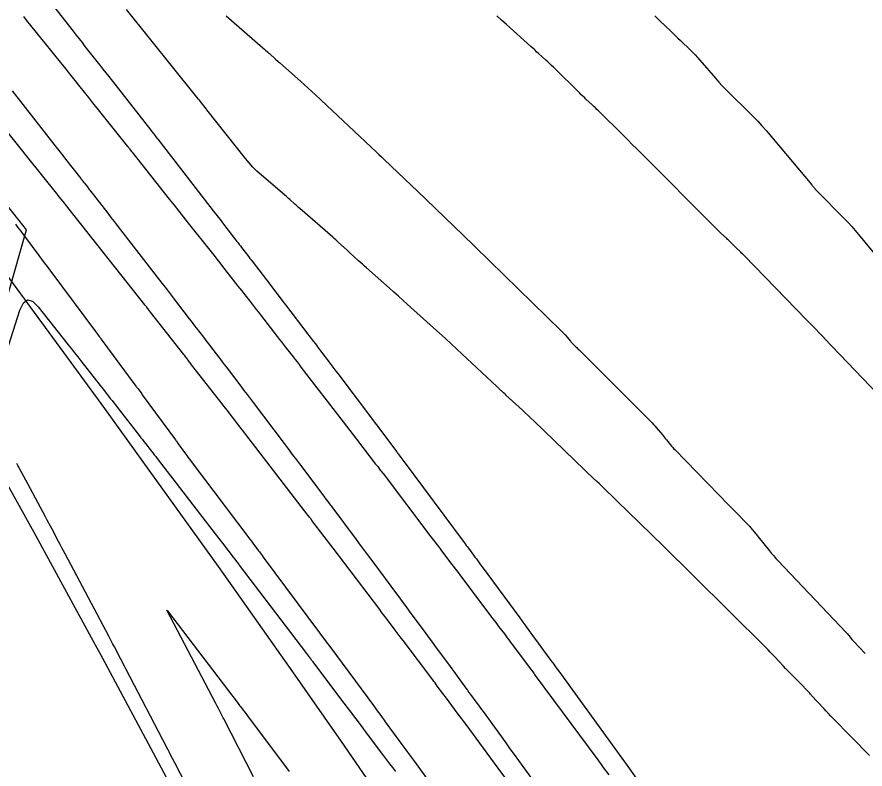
# Model space of a CAD drawing. Extents: x 954385 to 988206, y 1868364 to 1924553.
# Drawn here: x 957666.37 to 957706.21, y 1920006.48 to 1920041.81 of the extents above; entities that cross this region are included whole.
import ezdxf

# ---------------------------------------------------------------- set-up
doc = ezdxf.new("R2010")
doc.units = 0
for name, color, linetype in [('16', 7, 'Continuous'), ('24', 7, 'Continuous'), ('6', 7, 'Continuous'), ('7', 7, 'Continuous'), ('Default', 7, 'Continuous')]:
    doc.layers.add(name, color=color, linetype=linetype)

msp = doc.modelspace()

# ---------------------------------------------------------------- linework, layer by layer
at = {"layer": '16'}
for points in [[(957629.771, 1920091.087), (957669.002, 1920041.144), (957669.142, 1920040.966), (957669.282, 1920040.788), (957669.422, 1920040.61), (957669.561, 1920040.432), (957670.12, 1920039.721), (957670.26, 1920039.543), (957670.4, 1920039.365), (957670.539, 1920039.187), (957670.679, 1920039.009), (957672.651, 1920036.495), (957672.682, 1920036.456), (957672.712, 1920036.417), (957672.743, 1920036.378), (957672.774, 1920036.338), (957672.944, 1920036.119), (957672.983, 1920036.07), (957673.047, 1920035.987), (957673.073, 1920035.954), (957673.086, 1920035.938), (957675.584, 1920032.71), (957675.706, 1920032.551), (957675.829, 1920032.393), (957675.951, 1920032.235), (957676.074, 1920032.077), (957676.697, 1920031.272), (957676.753, 1920031.2), (957676.809, 1920031.127), (957676.865, 1920031.055), (957676.921, 1920030.982), (957677.145, 1920030.691), (957677.2, 1920030.618), (957677.256, 1920030.545), (957677.312, 1920030.472), (957677.368, 1920030.399), (957678.294, 1920029.191), (957678.466, 1920028.966), (957678.639, 1920028.74), (957678.811, 1920028.514), (957678.984, 1920028.288), (957680.034, 1920026.908), (957680.083, 1920026.843), (957680.133, 1920026.778), (957680.182, 1920026.713), (957680.232, 1920026.648), (957680.43, 1920026.388), (957680.48, 1920026.323), (957680.529, 1920026.258), (957680.579, 1920026.193), (957680.628, 1920026.127), (957681.072, 1920025.539), (957681.163, 1920025.419), (957681.253, 1920025.299), (957681.343, 1920025.18), (957681.434, 1920025.06), (957684.162, 1920021.439), (957684.191, 1920021.401), (957684.22, 1920021.363), (957684.249, 1920021.324), (957684.278, 1920021.286), (957684.45, 1920021.056), (957684.493, 1920020.998), (957684.503, 1920020.984), (957687.371, 1920017.128), (957687.422, 1920017.059), (957687.473, 1920016.99), (957687.524, 1920016.922), (957687.575, 1920016.853), (957687.814, 1920016.532), (957687.847, 1920016.487), (957687.881, 1920016.441), (957687.915, 1920016.396), (957687.948, 1920016.351), (957688.082, 1920016.169), (957688.149, 1920016.078), (957688.216, 1920015.987), (957689.983, 1920013.585), (957690.128, 1920013.388), (957690.272, 1920013.192), (957690.416, 1920012.995), (957690.56, 1920012.798), (957691.401, 1920011.647), (957691.446, 1920011.586), (957691.501, 1920011.51), (957691.524, 1920011.48), (957691.535, 1920011.464), (957691.696, 1920011.243), (957691.757, 1920011.158), (957691.818, 1920011.074), (957695.108, 1920006.531), (957695.142, 1920006.484), (957695.767, 1920005.615)], [(957701.67, 1919975.078), (957698.897, 1919980.408), (957697.222, 1919983.589), (957696.064, 1919985.772), (957692.979, 1919990.99), (957692.391, 1919991.881), (957689.623, 1919996.044), (957687.054, 1919999.866), (957686.235, 1920001.075), (957682.789, 1920006.066), (957681.608, 1920007.774), (957679.329, 1920011.043), (957676.096, 1920015.629), (957675.836, 1920015.996), (957672.301, 1920020.917), (957670.493, 1920023.415), (957668.742, 1920025.818), (957665.151, 1920030.693), (957664.817, 1920031.143), (957661.513, 1920035.533), (957659.078, 1920039.038), (957653.4, 1920047.27)], [(957676.194, 1920041.872), (957676.45, 1920041.647), (957678.156, 1920040.159), (957678.19, 1920040.129), (957678.224, 1920040.099), (957678.257, 1920040.068), (957678.291, 1920040.038), (957678.449, 1920039.892), (957678.47, 1920039.873), (957678.49, 1920039.854), (957678.511, 1920039.835), (957678.532, 1920039.817), (957678.616, 1920039.743), (957678.658, 1920039.706), (957678.7, 1920039.669), (957679.7, 1920038.784), (957679.873, 1920038.63), (957680.044, 1920038.475), (957680.215, 1920038.318), (957680.384, 1920038.16), (957683.249, 1920035.463), (957683.28, 1920035.435), (957683.311, 1920035.406), (957683.342, 1920035.378), (957683.373, 1920035.35), (957683.497, 1920035.237), (957683.528, 1920035.209), (957683.559, 1920035.18), (957683.589, 1920035.152), (957683.62, 1920035.123), (957685.547, 1920033.283), (957685.581, 1920033.25), (957687.803, 1920031.115), (957687.811, 1920031.107), (957687.819, 1920031.099), (957687.827, 1920031.09), (957687.835, 1920031.081), (957687.865, 1920031.046), (957687.872, 1920031.038), (957687.88, 1920031.029), (957687.888, 1920031.021), (957687.896, 1920031.012), (957691.934, 1920027.076), (957691.98, 1920027.029), (957692.026, 1920026.981), (957692.07, 1920026.932), (957692.114, 1920026.882), (957692.366, 1920026.583), (957692.389, 1920026.555), (957692.396, 1920026.548), (957692.403, 1920026.54), (957692.623, 1920026.321), (957692.661, 1920026.283), (957692.699, 1920026.246), (957692.737, 1920026.208), (957692.775, 1920026.17), (957696.13, 1920022.818), (957696.2, 1920022.747), (957696.268, 1920022.674), (957696.335, 1920022.599), (957696.399, 1920022.523), (957696.687, 1920022.175), (957696.734, 1920022.117), (957696.782, 1920022.059), (957696.83, 1920022.002), (957696.877, 1920021.944), (957697.067, 1920021.712), (957697.115, 1920021.655), (957697.164, 1920021.598), (957697.214, 1920021.543), (957697.266, 1920021.489), (957699.338, 1920019.365), (957699.49, 1920019.209), (957699.643, 1920019.052), (957699.795, 1920018.895), (957699.947, 1920018.738), (957700.789, 1920017.87), (957700.824, 1920017.833), (957700.859, 1920017.795), (957700.893, 1920017.756), (957700.926, 1920017.716), (957701.056, 1920017.555), (957701.088, 1920017.515), (957701.121, 1920017.475), (957701.153, 1920017.434), (957701.185, 1920017.394), (957701.712, 1920016.737), (957701.812, 1920016.615), (957701.914, 1920016.496), (957702.019, 1920016.378), (957702.126, 1920016.263), (957705.324, 1920012.895), (957705.356, 1920012.86), (957705.386, 1920012.826), (957705.416, 1920012.79), (957705.446, 1920012.754), (957705.561, 1920012.608), (957705.59, 1920012.572), (957705.62, 1920012.536), (957705.651, 1920012.501), (957705.683, 1920012.467), (957706.208, 1920011.908)], [(957696.337, 1920041.862), (957696.453, 1920041.743), (957696.573, 1920041.626), (957697.061, 1920041.16), (957697.179, 1920041.048), (957697.296, 1920040.935), (957697.414, 1920040.822), (957697.531, 1920040.71), (957698.001, 1920040.258), (957698.117, 1920040.144), (957698.23, 1920040.027), (957698.34, 1920039.908), (957698.448, 1920039.785), (957699.178, 1920038.933), (957699.337, 1920038.751), (957699.5, 1920038.573), (957699.667, 1920038.399), (957699.838, 1920038.229), (957700.755, 1920037.334), (957700.963, 1920037.127), (957701.166, 1920036.914), (957701.363, 1920036.697), (957701.555, 1920036.474), (957703.705, 1920033.925), (957703.73, 1920033.895), (957703.754, 1920033.866), (957703.779, 1920033.837), (957703.804, 1920033.807), (957703.926, 1920033.662), (957703.939, 1920033.646), (957703.953, 1920033.631), (957703.967, 1920033.616), (957703.981, 1920033.602), (957704.054, 1920033.529), (957704.097, 1920033.486), (957705.092, 1920032.492), (957705.26, 1920032.32), (957705.425, 1920032.143), (957705.585, 1920031.963), (957705.741, 1920031.779), (957707.479, 1920029.677)], [(957666.134, 1920038.336), (957668.149, 1920035.772), (957668.273, 1920035.614), (957668.396, 1920035.457), (957668.52, 1920035.299), (957668.644, 1920035.141), (957669.36, 1920034.228), (957669.386, 1920034.195), (957669.412, 1920034.161), (957669.491, 1920034.06), (957669.517, 1920034.027), (957669.672, 1920033.828), (957669.703, 1920033.789), (957669.733, 1920033.751), (957669.763, 1920033.712), (957669.793, 1920033.673), (957670.629, 1920032.593), (957670.778, 1920032.4), (957670.927, 1920032.207), (957671.077, 1920032.014), (957671.226, 1920031.821), (957673.177, 1920029.304), (957673.322, 1920029.116), (957673.468, 1920028.928), (957673.613, 1920028.74), (957673.758, 1920028.551), (957674.46, 1920027.636), (957674.543, 1920027.528), (957674.626, 1920027.42), (957674.709, 1920027.311), (957674.792, 1920027.203), (957675.125, 1920026.769), (957675.208, 1920026.66), (957675.291, 1920026.551), (957675.374, 1920026.443), (957675.457, 1920026.334), (957675.83, 1920025.844), (957675.92, 1920025.726), (957676.009, 1920025.608), (957676.099, 1920025.49), (957676.189, 1920025.372), (957676.883, 1920024.462), (957677.029, 1920024.271), (957677.174, 1920024.08), (957677.319, 1920023.888), (957677.464, 1920023.697), (957678.911, 1920021.78), (957679.105, 1920021.522), (957679.299, 1920021.265), (957679.493, 1920021.008), (957679.687, 1920020.75), (957680.821, 1920019.246), (957680.851, 1920019.206), (957680.881, 1920019.166), (957680.971, 1920019.046), (957681.001, 1920019.006), (957681.085, 1920018.894), (957681.123, 1920018.843), (957681.161, 1920018.793), (957682.296, 1920017.266), (957682.491, 1920017.003), (957682.687, 1920016.74), (957682.883, 1920016.477), (957683.078, 1920016.214), (957684.199, 1920014.708), (957684.349, 1920014.507), (957684.498, 1920014.306), (957684.647, 1920014.105), (957684.796, 1920013.903), (957685.391, 1920013.096), (957685.539, 1920012.894), (957685.688, 1920012.693), (957685.836, 1920012.491), (957685.985, 1920012.289), (957686.718, 1920011.292), (957686.799, 1920011.182), (957686.881, 1920011.071), (957686.962, 1920010.961), (957687.042, 1920010.85), (957687.381, 1920010.387), (957687.454, 1920010.287), (957687.528, 1920010.186), (957687.601, 1920010.085), (957687.675, 1920009.985), (957687.969, 1920009.583), (957688.043, 1920009.482), (957688.116, 1920009.381), (957688.19, 1920009.281), (957688.263, 1920009.18), (957689.324, 1920007.717), (957689.525, 1920007.439), (957689.727, 1920007.162), (957689.928, 1920006.884), (957690.129, 1920006.607), (957691.614, 1920004.556)], [(957666.295, 1920032.079), (957666.396, 1920031.944), (957666.547, 1920031.743), (957666.577, 1920031.704), (957666.606, 1920031.664), (957666.635, 1920031.625), (957666.665, 1920031.586), (957667.389, 1920030.615), (957667.519, 1920030.44), (957667.65, 1920030.265), (957667.78, 1920030.09), (957667.911, 1920029.915), (957670.156, 1920026.905), (957670.195, 1920026.853), (957670.234, 1920026.8), (957670.273, 1920026.748), (957670.312, 1920026.695), (957670.545, 1920026.379), (957670.623, 1920026.274), (957671.955, 1920024.47), (957671.98, 1920024.437), (957672.004, 1920024.403), (957672.029, 1920024.37), (957672.054, 1920024.336), (957672.225, 1920024.102), (957672.25, 1920024.069), (957673.81, 1920021.942), (957673.833, 1920021.911), (957673.855, 1920021.88), (957673.946, 1920021.755), (957674.24, 1920021.35), (957674.293, 1920021.278), (957674.346, 1920021.205), (957674.4, 1920021.133), (957674.454, 1920021.062), (957677.312, 1920017.276), (957677.38, 1920017.185), (957677.484, 1920017.048), (957677.495, 1920017.032), (957677.716, 1920016.738), (957677.753, 1920016.689), (957677.79, 1920016.639), (957677.883, 1920016.514), (957677.938, 1920016.44), (957680.585, 1920012.885), (957680.85, 1920012.528), (957681.115, 1920012.171), (957681.38, 1920011.813), (957681.644, 1920011.456), (957683.161, 1920009.397), (957683.226, 1920009.308), (957683.292, 1920009.218), (957683.453, 1920008.999), (957683.489, 1920008.95), (957683.525, 1920008.902), (957683.614, 1920008.78), (957683.668, 1920008.706), (957684.448, 1920007.64), (957684.584, 1920007.454), (957684.72, 1920007.268), (957684.856, 1920007.081), (957684.991, 1920006.895), (957687.547, 1920003.372)]]:
    msp.add_lwpolyline(points, dxfattribs=at)
at = {"layer": '24'}
msp.add_lwpolyline([(957687.545, 1919977.935), (957686.485, 1919980.142), (957683.858, 1919985.551), (957683.392, 1919986.501), (957681.195, 1919990.946), (957679.148, 1919995.032), (957678.495, 1919996.326), (957675.724, 1920001.669), (957674.764, 1920003.494), (957672.91, 1920006.992), (957670.274, 1920011.907), (957670.061, 1920012.3), (957667.174, 1920017.59), (957665.686, 1920020.273), (957664.245, 1920022.859), (957666.821, 1920031.808), (957666.474, 1920032.249), (957663.034, 1920036.562), (957660.549, 1920040.033), (957654.753, 1920048.185)], dxfattribs=at)
at = {"layer": '6'}
msp.add_lwpolyline([(957690.804, 1920004.06), (957688.974, 1920006.529), (957688.802, 1920006.761), (957688.631, 1920006.993), (957688.459, 1920007.225), (957688.288, 1920007.456), (957687.464, 1920008.57), (957687.361, 1920008.709), (957687.258, 1920008.847), (957687.155, 1920008.986), (957687.052, 1920009.124), (957686.539, 1920009.811), (957686.379, 1920010.025), (957686.113, 1920010.382), (957686.059, 1920010.453), (957686.006, 1920010.525), (957685.952, 1920010.596), (957685.899, 1920010.667), (957684.505, 1920012.517), (957684.414, 1920012.638), (957684.322, 1920012.76), (957684.231, 1920012.882), (957684.139, 1920013.003), (957683.773, 1920013.49), (957683.681, 1920013.611), (957683.59, 1920013.733), (957683.498, 1920013.854), (957683.406, 1920013.975), (957681.216, 1920016.857), (957681.112, 1920016.995), (957681.007, 1920017.133), (957680.902, 1920017.27), (957680.798, 1920017.408), (957680.224, 1920018.165), (957680.198, 1920018.2), (957680.171, 1920018.234), (957680.144, 1920018.269), (957680.118, 1920018.304), (957679.974, 1920018.492), (957679.942, 1920018.533), (957679.879, 1920018.615), (957676.963, 1920022.398), (957676.884, 1920022.501), (957676.804, 1920022.604), (957676.725, 1920022.707), (957676.646, 1920022.81), (957676.328, 1920023.223), (957676.249, 1920023.326), (957676.17, 1920023.429), (957676.09, 1920023.531), (957676.01, 1920023.634), (957674.57, 1920025.479), (957674.539, 1920025.519), (957674.508, 1920025.559), (957674.477, 1920025.599), (957674.446, 1920025.639), (957674.323, 1920025.798), (957674.292, 1920025.838), (957674.261, 1920025.878), (957674.23, 1920025.918), (957674.199, 1920025.957), (957672.638, 1920027.953), (957672.549, 1920028.067), (957672.461, 1920028.18), (957672.439, 1920028.208), (957672.416, 1920028.236), (957672.394, 1920028.264), (957672.372, 1920028.293), (957668.756, 1920032.859), (957668.706, 1920032.922), (957668.632, 1920033.016), (957668.607, 1920033.048), (957668.289, 1920033.449), (957668.281, 1920033.46), (957667.516, 1920034.414), (957667.388, 1920034.573), (957667.26, 1920034.733), (957667.132, 1920034.892), (957667.004, 1920035.051), (957665.025, 1920037.518)], dxfattribs=at)
at = {"layer": '7'}
for points in [[(957706.41, 1920007.113), (957704.689, 1920008.878), (957704.581, 1920008.989), (957704.475, 1920009.101), (957704.369, 1920009.213), (957704.265, 1920009.326), (957703.698, 1920009.943), (957703.668, 1920009.975), (957703.639, 1920010.007), (957703.609, 1920010.04), (957703.579, 1920010.072), (957703.46, 1920010.202), (957703.431, 1920010.234), (957703.4, 1920010.266), (957703.37, 1920010.298), (957703.339, 1920010.329), (957702.779, 1920010.891), (957702.676, 1920010.995), (957702.574, 1920011.101), (957702.473, 1920011.207), (957702.372, 1920011.314), (957701.962, 1920011.754), (957701.859, 1920011.863), (957701.756, 1920011.971), (957701.651, 1920012.078), (957701.546, 1920012.184), (957698.14, 1920015.567), (957698.124, 1920015.583), (957698.108, 1920015.6), (957698.092, 1920015.617), (957698.076, 1920015.633), (957698.012, 1920015.7), (957697.996, 1920015.717), (957697.98, 1920015.734), (957697.964, 1920015.75), (957697.948, 1920015.766), (957696.916, 1920016.777), (957696.739, 1920016.951), (957696.561, 1920017.125), (957696.383, 1920017.298), (957696.205, 1920017.471), (957695.037, 1920018.607), (957694.611, 1920019.022), (957693.803, 1920019.807), (957693.78, 1920019.83), (957693.757, 1920019.852), (957693.733, 1920019.875), (957693.709, 1920019.897), (957693.614, 1920019.986), (957693.59, 1920020.008), (957693.566, 1920020.03), (957693.543, 1920020.053), (957693.519, 1920020.075), (957690.643, 1920022.842), (957690.511, 1920022.968), (957690.379, 1920023.093), (957690.247, 1920023.217), (957690.113, 1920023.34), (957689.338, 1920024.053), (957689.324, 1920024.066), (957689.31, 1920024.078), (957689.296, 1920024.091), (957689.282, 1920024.103), (957689.226, 1920024.153), (957689.212, 1920024.166), (957689.199, 1920024.178), (957689.185, 1920024.191), (957689.171, 1920024.204), (957689.022, 1920024.344), (957688.993, 1920024.371), (957688.964, 1920024.399), (957688.934, 1920024.426), (957688.905, 1920024.454), (957687.034, 1920026.207), (957686.763, 1920026.46), (957686.49, 1920026.711), (957686.216, 1920026.961), (957685.94, 1920027.209), (957684.703, 1920028.318), (957684.493, 1920028.506), (957684.283, 1920028.694), (957684.072, 1920028.882), (957683.862, 1920029.069), (957682.781, 1920030.03), (957682.69, 1920030.112), (957682.599, 1920030.194), (957682.508, 1920030.276), (957682.418, 1920030.359), (957682.009, 1920030.733), (957681.876, 1920030.856), (957681.742, 1920030.978), (957681.474, 1920031.223), (957681.407, 1920031.285), (957681.34, 1920031.345), (957681.272, 1920031.406), (957681.204, 1920031.465), (957679.653, 1920032.818), (957679.594, 1920032.87), (957679.535, 1920032.922), (957679.477, 1920032.974), (957679.418, 1920033.026), (957679.185, 1920033.236), (957679.126, 1920033.288), (957679.068, 1920033.34), (957679.008, 1920033.391), (957678.949, 1920033.442), (957677.839, 1920034.393), (957677.639, 1920034.573), (957677.448, 1920034.762), (957677.267, 1920034.96), (957677.095, 1920035.167), (957675.288, 1920037.454), (957675.272, 1920037.475), (957674.969, 1920037.855), (957674.933, 1920037.9), (957674.896, 1920037.946), (957674.805, 1920038.06), (957674.75, 1920038.128), (957671.514, 1920042.17)], [(957666.67, 1920041.839), (957666.805, 1920041.671), (957667.737, 1920040.508), (957667.936, 1920040.26), (957668.135, 1920040.012), (957668.333, 1920039.764), (957668.532, 1920039.516), (957669.326, 1920038.525), (957669.524, 1920038.277), (957669.723, 1920038.029), (957669.922, 1920037.781), (957670.12, 1920037.533), (957671.564, 1920035.734), (957671.586, 1920035.706), (957671.608, 1920035.679), (957671.629, 1920035.652), (957671.651, 1920035.624), (957671.738, 1920035.515), (957671.782, 1920035.46), (957671.825, 1920035.406), (957671.937, 1920035.264), (957672.004, 1920035.18), (957673.52, 1920033.26), (957673.744, 1920032.978), (957673.967, 1920032.695), (957674.191, 1920032.412), (957674.415, 1920032.13), (957675.487, 1920030.776), (957675.622, 1920030.605), (957675.756, 1920030.434), (957675.891, 1920030.263), (957676.025, 1920030.092), (957676.633, 1920029.315), (957676.731, 1920029.19), (957676.828, 1920029.065), (957676.926, 1920028.94), (957677.023, 1920028.816), (957677.414, 1920028.316), (957677.511, 1920028.191), (957677.609, 1920028.066), (957677.706, 1920027.941), (957677.804, 1920027.816), (957678.591, 1920026.803), (957678.684, 1920026.683), (957678.778, 1920026.563), (957678.871, 1920026.443), (957678.964, 1920026.324), (957679.337, 1920025.845), (957679.431, 1920025.725), (957679.524, 1920025.605), (957679.616, 1920025.485), (957679.709, 1920025.365), (957681.689, 1920022.793), (957681.846, 1920022.589), (957682.003, 1920022.384), (957682.161, 1920022.18), (957682.318, 1920021.976), (957683.215, 1920020.812), (957683.311, 1920020.688), (957683.433, 1920020.53), (957683.465, 1920020.487), (957683.53, 1920020.403), (957683.551, 1920020.375), (957683.562, 1920020.361), (957685.813, 1920017.393), (957685.929, 1920017.241), (957686.045, 1920017.088), (957686.161, 1920016.935), (957686.277, 1920016.783), (957686.74, 1920016.173), (957686.856, 1920016.02), (957686.972, 1920015.867), (957687.087, 1920015.714), (957687.203, 1920015.561), (957688.72, 1920013.545), (957688.856, 1920013.365), (957688.991, 1920013.185), (957689.262, 1920012.826), (957689.33, 1920012.736), (957689.398, 1920012.645), (957689.465, 1920012.555), (957689.533, 1920012.465), (957690.344, 1920011.378), (957690.469, 1920011.212), (957690.593, 1920011.045), (957690.624, 1920011.003), (957690.655, 1920010.962), (957690.686, 1920010.92), (957690.717, 1920010.878), (957693.648, 1920006.916), (957693.714, 1920006.827), (957693.78, 1920006.738), (957693.846, 1920006.649), (957693.912, 1920006.56), (957694.175, 1920006.205)], [(957706.805, 1920024.088), (957704.307, 1920026.707), (957704.295, 1920026.719), (957704.283, 1920026.733), (957704.248, 1920026.772), (957704.236, 1920026.785), (957704.205, 1920026.82), (957704.197, 1920026.828), (957704.19, 1920026.836), (957704.183, 1920026.844), (957704.175, 1920026.852), (957703.747, 1920027.29), (957703.673, 1920027.365), (957703.599, 1920027.441), (957703.525, 1920027.517), (957703.452, 1920027.593), (957700.529, 1920030.603), (957700.489, 1920030.643), (957700.45, 1920030.683), (957700.409, 1920030.722), (957700.369, 1920030.761), (957700.132, 1920030.987), (957700.118, 1920031.001), (957700.099, 1920031.018), (957700.088, 1920031.029), (957699.865, 1920031.251), (957699.826, 1920031.289), (957699.787, 1920031.327), (957699.748, 1920031.364), (957699.709, 1920031.402), (957699.412, 1920031.68), (957699.349, 1920031.739), (957699.287, 1920031.799), (957699.226, 1920031.859), (957699.165, 1920031.92), (957695.702, 1920035.395), (957695.487, 1920035.611), (957695.272, 1920035.826), (957695.056, 1920036.041), (957694.84, 1920036.256), (957693.687, 1920037.402), (957693.614, 1920037.473), (957693.542, 1920037.543), (957693.468, 1920037.612), (957693.394, 1920037.681), (957693.095, 1920037.955), (957693.021, 1920038.023), (957692.947, 1920038.093), (957692.874, 1920038.163), (957692.802, 1920038.233), (957691.564, 1920039.453), (957691.478, 1920039.536), (957691.392, 1920039.619), (957691.306, 1920039.7), (957691.218, 1920039.781), (957690.866, 1920040.102), (957690.778, 1920040.182), (957690.69, 1920040.262), (957690.601, 1920040.342), (957690.513, 1920040.421), (957689.357, 1920041.459), (957689.135, 1920041.66), (957688.916, 1920041.862)], [(957665.058, 1920023.55), (957666.508, 1920028.046), (957666.667, 1920028.384), (957666.862, 1920028.522), (957667.094, 1920028.461), (957667.361, 1920028.2), (957668.774, 1920026.415), (957668.924, 1920026.225), (957669.074, 1920026.036), (957669.223, 1920025.846), (957669.372, 1920025.656), (957670.104, 1920024.723), (957670.185, 1920024.619), (957670.266, 1920024.516), (957670.347, 1920024.413), (957670.428, 1920024.31), (957670.751, 1920023.897), (957670.832, 1920023.793), (957670.913, 1920023.69), (957670.994, 1920023.587), (957671.074, 1920023.483), (957672.123, 1920022.135), (957672.192, 1920022.047), (957672.261, 1920021.958), (957672.33, 1920021.87), (957672.399, 1920021.781), (957672.675, 1920021.427), (957672.744, 1920021.339), (957672.813, 1920021.25), (957672.882, 1920021.161), (957672.951, 1920021.072), (957675.683, 1920017.529), (957675.851, 1920017.31), (957676.02, 1920017.092), (957676.525, 1920016.437), (957676.753, 1920016.141), (957676.795, 1920016.086), (957676.811, 1920016.066), (957679.967, 1920011.913), (957680.063, 1920011.787), (957680.159, 1920011.661), (957680.183, 1920011.629), (957680.207, 1920011.598), (957680.231, 1920011.566), (957680.255, 1920011.535), (957681.729, 1920009.579), (957681.995, 1920009.226), (957682.582, 1920008.447), (957682.615, 1920008.404), (957682.647, 1920008.361), (957682.744, 1920008.231), (957682.776, 1920008.188), (957683.583, 1920007.109), (957683.723, 1920006.921), (957683.863, 1920006.734), (957684.002, 1920006.547), (957684.141, 1920006.359)], [(957675.265, 1920003.893), (957673.801, 1920006.737), (957673.554, 1920007.217), (957673.519, 1920007.285), (957673.483, 1920007.354), (957673.448, 1920007.422), (957673.412, 1920007.491), (957671.478, 1920011.197), (957671.42, 1920011.308), (957671.362, 1920011.419), (957671.304, 1920011.53), (957671.246, 1920011.641), (957670.94, 1920012.227), (957670.898, 1920012.306), (957670.857, 1920012.385), (957670.732, 1920012.623), (957670.695, 1920012.693), (957670.68, 1920012.722), (957668.628, 1920016.59), (957668.551, 1920016.735), (957668.475, 1920016.879), (957668.398, 1920017.024), (957668.321, 1920017.169), (957668.014, 1920017.747), (957667.937, 1920017.891), (957667.86, 1920018.035), (957667.783, 1920018.18), (957667.706, 1920018.324), (957666.869, 1920019.882), (957666.777, 1920020.055), (957666.684, 1920020.227), (957666.499, 1920020.572), (957666.453, 1920020.658), (957666.407, 1920020.744), (957666.36, 1920020.83)], [(957677.479, 1920006.121), (957676.083, 1920008.833), (957676.051, 1920008.894), (957676.02, 1920008.955), (957675.988, 1920009.016), (957675.957, 1920009.077), (957675.83, 1920009.32), (957675.766, 1920009.442), (957675.702, 1920009.563), (957673.425, 1920013.921), (957673.411, 1920013.949), (957673.409, 1920013.952), (957673.409, 1920013.953), (957673.41, 1920013.952), (957673.413, 1920013.95), (957673.435, 1920013.92), (957676.751, 1920009.561), (957676.788, 1920009.512), (957676.825, 1920009.463), (957676.862, 1920009.414), (957676.899, 1920009.366), (957677.157, 1920009.024), (957677.193, 1920008.975), (957679.16, 1920006.366)]]:
    msp.add_lwpolyline(points, dxfattribs=at)
at = {"layer": 'Default'}
msp.add_arc((956871.597, 1919501.221), 996.448, 12.648055, 34.075074, dxfattribs=at)

doc.saveas('drawing.dxf')
